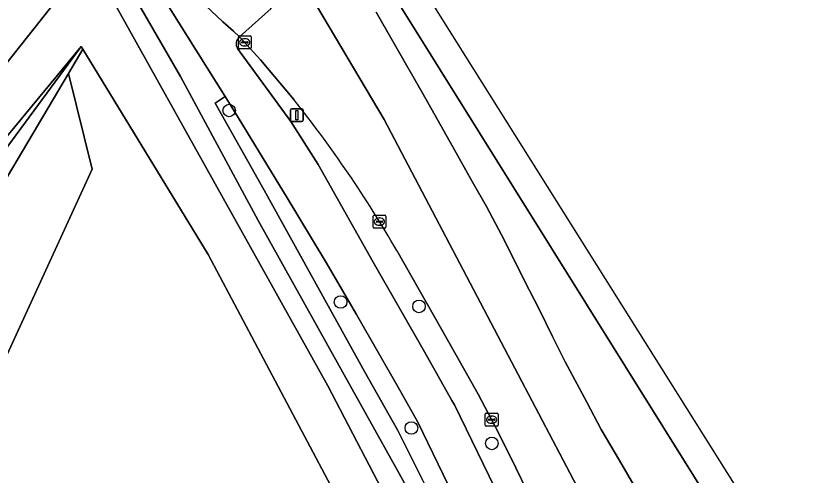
# Model space of a CAD drawing. Extents: x 157320 to 158835, y 386650 to 388491.
# Drawn here: x 158718.7 to 158780.2, y 387313.5 to 387349.3 of the extents above; entities that cross this region are included whole.
import ezdxf

# ---------------------------------------------------------------- set-up
doc = ezdxf.new("R2010")
doc.units = 0
for name, color, linetype in [('IMGEO_Berm_groen', 7, 'Continuous'), ('IMGEO_Berm_open', 7, 'Continuous'), ('IMGEO_Boom', 7, 'Continuous'), ('IMGEO_Erf', 7, 'Continuous'), ('IMGEO_Fietspad_gesloten', 7, 'Continuous'), ('IMGEO_Gemengd_bos', 7, 'Continuous'), ('IMGEO_Grasland_overig', 7, 'Continuous'), ('IMGEO_Kolk', 7, 'Continuous'), ('IMGEO_Lichtmast', 7, 'Continuous'), ('IMGEO_Rijbaan_lokaal_open', 7, 'Continuous'), ('IMGEO_Rijbaan_regionaal_gesloten', 7, 'Continuous'), ('IMGEO_Voetpad_open', 7, 'Continuous'), ('IMGEO_Waterloop', 7, 'Continuous')]:
    doc.layers.add(name, color=color, linetype=linetype)

msp = doc.modelspace()

# ---------------------------------------------------------------- linework, layer by layer
at = {"layer": 'IMGEO_Berm_groen'}
for points in [[(158740.414, 387342.738), (158737.803, 387345.835), (158736.182, 387347.611)], [(158736.019, 387346.721), (158740.18, 387341.019), (158742.304, 387337.686), (158746.602, 387330.081), (158750.582, 387323.091), (158752.729, 387319.312), (158752.919, 387318.971), (158756.073, 387312.501), (158756.392, 387311.782), (158757.684, 387308.938), (158760.11, 387303.141), (158760.397, 387302.47), (158763.362, 387295.115), (158766.354, 387288.331)], [(158745.281, 387325.997), (158742.923, 387330.055), (158739.891, 387335.1), (158735.792, 387341.818), (158735.063, 387342.982), (158734.27, 387342.462), (158738.099, 387335.682), (158745.921, 387321.562), (158748.514, 387316.964), (158750.325, 387313.337), (158752.134, 387309.709), (158754.012, 387305.524), (158756.015, 387300.745), (158758.954, 387293.633), (158760.731, 387289.375), (158761.338, 387287.949)], [(158766.683, 387292.8), (158766.158, 387293.986), (158765.315, 387296.02), (158764.066, 387299.254), (158761.447, 387305.946), (158760.093, 387308.919), (158759.083, 387311.193), (158758.401, 387312.614), (158758.135, 387313.167), (158757.257, 387314.973), (158756.076, 387317.347), (158754.766, 387319.79), (158751.923, 387324.856), (158748.427, 387330.985)], [(158761.963, 387290.176), (158761.409, 387291.466), (158758.747, 387298.079), (158755.712, 387305.312), (158754.298, 387308.564), (158752.444, 387312.733), (158750.057, 387317.621), (158748.677, 387320.124), (158745.281, 387325.997)]]:
    msp.add_lwpolyline(points, dxfattribs=at)
for centre, radius, start, end in [((158736.541, 387347.085), 0.637, 124.36248, 214.88056), ((158665.427, 387283.005), 95.87, 30.03099, 38.54004)]:
    msp.add_arc(centre, radius, start, end, dxfattribs=at)
at = {"layer": 'IMGEO_Berm_open'}
for points in [[(158821.153, 387234.028), (158789.309, 387285.027), (158691.202, 387442.058), (158681.521, 387457.554)], [(158746.813, 387349.552), (158748.143, 387347.238), (158750.602, 387342.931), (158752.819, 387339.003), (158754.31, 387336.35), (158755.409, 387334.406), (158756.589, 387332.202), (158757.395, 387330.636), (158758.414, 387328.581), (158759.514, 387326.417), (158760.573, 387324.283), (158761.542, 387322.318), (158763.226, 387319.186), (158764.355, 387317.062), (158765.786, 387314.629), (158767.559, 387311.608), (158767.805, 387311.202), (158769.11, 387309.046), (158772.483, 387303.684), (158774.658, 387300.275), (158774.978, 387299.803), (158784.538, 387285.792)]]:
    msp.add_lwpolyline(points, dxfattribs=at)
at = {"layer": 'IMGEO_Boom'}
for centre in [(158735.373, 387341.89), (158744.051, 387326.975), (158750.159, 387326.634), (158749.57, 387317.172), (158755.838, 387315.967)]:
    msp.add_circle(centre, 0.489, dxfattribs=at)
at = {"layer": 'IMGEO_Erf'}
msp.add_lwpolyline([(158703.474, 387327.248), (158722.836, 387351.656), (158723.032, 387352.021), (158723.172, 387352.488), (158723.23, 387353.196), (158724.417, 387353.882), (158725.735, 387354.645), (158724.647, 387356.528), (158723.211, 387359.01), (158723.067, 387358.945), (158704.205, 387389.448)], dxfattribs=at)
at = {"layer": 'IMGEO_Fietspad_gesloten'}
for points in [[(158736.182, 387347.611), (158735.696, 387348.076), (158734.87, 387348.801), (158726.686, 387356.515), (158730.032, 387351.01), (158735.063, 387342.982), (158735.792, 387341.818), (158739.891, 387335.1), (158742.923, 387330.055), (158745.281, 387325.997), (158748.677, 387320.124), (158750.057, 387317.621), (158752.444, 387312.733), (158754.298, 387308.564), (158755.712, 387305.312), (158758.747, 387298.079), (158761.409, 387291.466), (158761.963, 387290.176)], [(158766.354, 387288.331), (158763.362, 387295.115), (158760.397, 387302.47), (158760.11, 387303.141), (158757.684, 387308.938), (158756.392, 387311.782), (158756.073, 387312.501), (158752.919, 387318.971), (158752.729, 387319.312), (158750.582, 387323.091), (158746.602, 387330.081), (158742.304, 387337.686), (158740.18, 387341.019), (158736.019, 387346.721)]]:
    msp.add_lwpolyline(points, dxfattribs=at)
msp.add_arc((158736.541, 387347.085), 0.637, 124.36248, 214.88056, dxfattribs=at)
at = {"layer": 'IMGEO_Gemengd_bos'}
for points in [[(158707.675, 387324.96), (158723.838, 387346.879), (158705.836, 387325.126)], [(158714.483, 387330.705), (158722.853, 387344.771), (158723.98, 387346.665), (158723.838, 387346.879), (158707.675, 387324.96)], [(158746.615, 387217.687), (158747.074, 387216.708), (158757.171, 387212.621), (158756.73, 387227.288), (158722.502, 387284.75), (158712.905, 387301.899), (158712.721, 387302.685), (158712.359, 387305.488), (158712.399, 387308.11), (158712.796, 387310.665), (158713.421, 387312.818), (158724.707, 387337.331), (158722.853, 387344.771), (158714.483, 387330.705)]]:
    msp.add_lwpolyline(points, dxfattribs=at)
at = {"layer": 'IMGEO_Grasland_overig'}
for points in [[(158788.567, 387237.071), (158770.723, 387266.089), (158765.456, 387275.732), (158761.465, 387283.903), (158749.492, 387312.056), (158737.63, 387333.331), (158731.581, 387344.539), (158725.735, 387354.645), (158724.417, 387353.882), (158724.622, 387353.514), (158743.066, 387320.448), (158750.488, 387306.195)], [(158743.733, 387311.836), (158733.737, 387330.688), (158723.98, 387346.665), (158722.853, 387344.771), (158724.707, 387337.331), (158713.421, 387312.818), (158712.796, 387310.665), (158712.399, 387308.11), (158712.359, 387305.488), (158712.721, 387302.685), (158712.905, 387301.899), (158722.502, 387284.75), (158756.73, 387227.288), (158757.171, 387212.621), (158747.074, 387216.708), (158753.8, 387202.356), (158754.31, 387202.672), (158758.096, 387195.296), (158754.385, 387192.52), (158748.97, 387199.36), (158752.343, 387201.452), (158745.764, 387212.834)]]:
    msp.add_lwpolyline(points, dxfattribs=at)
at = {"layer": 'IMGEO_Kolk'}
for p, q in [((158736.163, 387347.7), (158737.015, 387347.7)), ((158736.088, 387346.774), (158736.088, 387347.626)), ((158736.347, 387347.194), (158736.347, 387347.206)), ((158736.785, 387347.157), (158736.387, 387347.157)), ((158736.39, 387347.243), (158736.788, 387347.243)), ((158736.576, 387347.48), (158736.601, 387347.48)), ((158736.831, 387347.206), (158736.831, 387347.194)), ((158737.089, 387347.626), (158737.089, 387346.774)), ((158737.015, 387346.7), (158736.163, 387346.7)), ((158736.599, 387346.92), (158736.574, 387346.92)), ((158746.58, 387332.813), (158746.58, 387333.665)), ((158746.655, 387333.739), (158747.507, 387333.739)), ((158747.581, 387333.665), (158747.581, 387332.813)), ((158746.839, 387333.233), (158746.839, 387333.245)), ((158747.277, 387333.196), (158746.879, 387333.196)), ((158746.882, 387333.282), (158747.28, 387333.282)), ((158747.091, 387332.959), (158747.066, 387332.959)), ((158747.068, 387333.519), (158747.093, 387333.519)), ((158747.323, 387333.245), (158747.323, 387333.233)), ((158747.507, 387332.739), (158746.655, 387332.739)), ((158755.319, 387317.397), (158755.319, 387318.249)), ((158755.394, 387318.323), (158756.246, 387318.323)), ((158756.32, 387318.249), (158756.32, 387317.397)), ((158755.578, 387317.817), (158755.578, 387317.829)), ((158756.016, 387317.78), (158755.618, 387317.78)), ((158755.621, 387317.866), (158756.019, 387317.866)), ((158755.83, 387317.543), (158755.805, 387317.543)), ((158755.807, 387318.103), (158755.832, 387318.103)), ((158756.062, 387317.829), (158756.062, 387317.817)), ((158756.246, 387317.323), (158755.394, 387317.323))]:
    msp.add_line(p, q, dxfattribs=at)
for points in [[(158736.163, 387347.7), (158737.015, 387347.7)], [(158736.088, 387346.774), (158736.088, 387347.626)], [(158737.089, 387347.626), (158737.089, 387346.774)], [(158737.015, 387346.7), (158736.163, 387346.7)], [(158746.58, 387332.813), (158746.58, 387333.665)], [(158746.655, 387333.739), (158747.507, 387333.739)], [(158747.581, 387333.665), (158747.581, 387332.813)], [(158747.507, 387332.739), (158746.655, 387332.739)], [(158755.319, 387317.397), (158755.319, 387318.249)], [(158755.394, 387318.323), (158756.246, 387318.323)], [(158756.32, 387318.249), (158756.32, 387317.397)], [(158756.246, 387317.323), (158755.394, 387317.323)]]:
    msp.add_lwpolyline(points, dxfattribs=at)
for centre, radius, start, end in [((158736.165, 387347.624), 0.0765, 91.55205, 178.44795), ((158736.165, 387347.624), 0.0765, 91.55205, 178.44795), ((158737.013, 387347.624), 0.0765, 1.55205, 88.44795), ((158737.013, 387347.624), 0.0765, 1.55205, 88.44795), ((158736.387, 387347.203), 0.0403, 85.87752, 175.75265), ((158736.384, 387347.193), 0.0366, 178.93798, 274.71019), ((158736.788, 387347.2), 0.043, 264.86636, 352.45326), ((158736.792, 387347.205), 0.0386, 1.73085, 96.63898), ((158736.165, 387346.776), 0.0765, 181.55205, 268.44795), ((158736.165, 387346.776), 0.0765, 181.55205, 268.44795), ((158737.013, 387346.776), 0.0765, 271.55205, 358.44795), ((158737.013, 387346.776), 0.0765, 271.55205, 358.44795), ((158746.657, 387333.663), 0.0765, 91.55205, 178.44795), ((158746.657, 387333.663), 0.0765, 91.55205, 178.44795), ((158747.505, 387333.663), 0.0765, 1.55205, 88.44795), ((158747.505, 387333.663), 0.0765, 1.55205, 88.44795), ((158746.879, 387333.242), 0.0403, 85.87752, 175.75265), ((158746.876, 387333.232), 0.0366, 178.93798, 274.71019), ((158747.28, 387333.239), 0.043, 264.86636, 352.45326), ((158747.284, 387333.244), 0.0386, 1.73085, 96.63898), ((158746.657, 387332.815), 0.0765, 181.55205, 268.44795), ((158746.657, 387332.815), 0.0765, 181.55205, 268.44795), ((158747.505, 387332.815), 0.0765, 271.55205, 358.44795), ((158747.505, 387332.815), 0.0765, 271.55205, 358.44795), ((158755.396, 387318.247), 0.0765, 91.55205, 178.44795), ((158755.396, 387318.247), 0.0765, 91.55205, 178.44795), ((158756.244, 387318.247), 0.0765, 1.55205, 88.44795), ((158756.244, 387318.247), 0.0765, 1.55205, 88.44795), ((158755.618, 387317.826), 0.0403, 85.87752, 175.75265), ((158755.615, 387317.816), 0.0366, 178.93798, 274.71019), ((158756.019, 387317.823), 0.043, 264.86636, 352.45326), ((158756.023, 387317.828), 0.0386, 1.73085, 96.63898), ((158755.396, 387317.399), 0.0765, 181.55205, 268.44795), ((158755.396, 387317.399), 0.0765, 181.55205, 268.44795), ((158756.244, 387317.399), 0.0765, 271.55205, 358.44795), ((158756.244, 387317.399), 0.0765, 271.55205, 358.44795)]:
    msp.add_arc(centre, radius, start, end, dxfattribs=at)
for centre, major_axis, ratio, start_param, end_param in [((158736.575, 387347.2), (-0.387, 0.002), 0.722429, 4.712389, 7.853982), ((158736.6, 387347.2), (-0.39, 0.002), 0.717154, 1.570796, 4.712389), ((158747.067, 387333.239), (-0.387, 0.002), 0.722429, 4.712389, 7.853982), ((158747.092, 387333.239), (-0.39, 0.002), 0.717154, 1.570796, 4.712389), ((158755.806, 387317.823), (-0.387, 0.002), 0.722429, 4.712389, 7.853982), ((158755.831, 387317.823), (-0.39, 0.002), 0.717154, 1.570796, 4.712389)]:
    msp.add_ellipse(centre, major_axis=major_axis, ratio=ratio, start_param=start_param, end_param=end_param, dxfattribs=at)
at = {"layer": 'IMGEO_Lichtmast'}
for p, q in [((158740.15, 387341.124), (158740.15, 387341.924)), ((158740.15, 387341.924), (158740.15, 387341.124)), ((158740.25, 387342.024), (158741.04, 387342.024)), ((158741.04, 387342.024), (158740.25, 387342.024)), ((158741.14, 387341.924), (158741.14, 387341.124)), ((158741.14, 387341.124), (158741.14, 387341.924)), ((158741.04, 387341.024), (158740.25, 387341.024)), ((158740.25, 387341.024), (158741.04, 387341.024))]:
    msp.add_line(p, q, dxfattribs=at)
msp.add_lwpolyline([(158740.57, 387341.899), (158740.72, 387341.899), (158740.72, 387341.149), (158740.57, 387341.149), (158740.57, 387341.899)], dxfattribs=at)
for centre, start, end in [((158740.25, 387341.924), 90, 180), ((158740.25, 387341.924), 90, 180), ((158741.04, 387341.924), 0, 90), ((158741.04, 387341.924), 360, 90), ((158740.25, 387341.124), 180, 270), ((158740.25, 387341.124), 180, 270), ((158741.04, 387341.124), 270, 0), ((158741.04, 387341.124), 270, 0)]:
    msp.add_arc(centre, 0.1, start, end, dxfattribs=at)
at = {"layer": 'IMGEO_Rijbaan_lokaal_open'}
msp.add_lwpolyline([(158718.463, 387369.712), (158718.888, 387369.033), (158720.197, 387369.855), (158726.02, 387360.579), (158724.681, 387359.738), (158726.686, 387356.515), (158734.87, 387348.801), (158735.696, 387348.076), (158736.182, 387347.611), (158738.638, 387349.825), (158731.294, 387361.399)], dxfattribs=at)
at = {"layer": 'IMGEO_Rijbaan_regionaal_gesloten'}
for points in [[(158626.924, 387544.874), (158639.233, 387525.255), (158655.038, 387500), (158658.923, 387493.792), (158681.521, 387457.554), (158691.202, 387442.058), (158789.309, 387285.027), (158821.153, 387234.028), (158823.356, 387235.46), (158677.179, 387467.992), (158588.04, 387615.09)], [(158620.059, 387546.215), (158632.83, 387525.668), (158666.884, 387471.14), (158686.13, 387440.39), (158711.75, 387399.391), (158722.187, 387382.726), (158732.775, 387365.792), (158736.899, 387358.976), (158747.438, 387341.183), (158773.452, 387291.74), (158779.065, 387281.971), (158785.896, 387270.815), (158812.144, 387228.589)], [(158812.144, 387228.589), (158785.896, 387270.815), (158779.065, 387281.971), (158773.452, 387291.74), (158747.438, 387341.183), (158736.899, 387358.976), (158732.775, 387365.792), (158722.187, 387382.726), (158711.75, 387399.391), (158686.13, 387440.39), (158666.884, 387471.14), (158632.83, 387525.668), (158620.059, 387546.215)], [(158620.083, 387540.219), (158630.415, 387523.468), (158644.942, 387500), (158648.756, 387493.839), (158665.135, 387467.426), (158669.382, 387460.581), (158680.488, 387442.729), (158683.565, 387437.809), (158688.877, 387429.316), (158695.217, 387419.142), (158695.479, 387418.722), (158704.212, 387404.707), (158708.667, 387397.565), (158708.888, 387397.211), (158714.321, 387388.502), (158714.528, 387388.17), (158719.531, 387380.149), (158722.122, 387376.019), (158722.331, 387375.686), (158731.294, 387361.399), (158738.638, 387349.825), (158736.182, 387347.611), (158737.803, 387345.835), (158740.414, 387342.738)], [(158814.92, 387230.29), (158790.397, 387269.802), (158779.932, 387286.998), (158775.957, 387293.978), (158770.566, 387304.336), (158767.559, 387311.608), (158765.786, 387314.629), (158764.355, 387317.062), (158763.226, 387319.186), (158761.542, 387322.318), (158760.573, 387324.283), (158759.514, 387326.417), (158758.414, 387328.581), (158757.395, 387330.636), (158756.589, 387332.202), (158755.409, 387334.406), (158754.31, 387336.35), (158752.819, 387339.003), (158750.602, 387342.931), (158748.143, 387347.238), (158746.813, 387349.552)], [(158748.427, 387330.985), (158751.923, 387324.856), (158754.766, 387319.79), (158756.076, 387317.347), (158757.257, 387314.973), (158758.135, 387313.167), (158758.401, 387312.614), (158763.094, 387304.344), (158770.557, 387289.944), (158780.857, 387272.599), (158802.168, 387238.381)]]:
    msp.add_lwpolyline(points, dxfattribs=at)
msp.add_arc((158665.427, 387283.005), 95.87, 30.03099, 38.54004, dxfattribs=at)
at = {"layer": 'IMGEO_Voetpad_open'}
for points in [[(158704.205, 387389.448), (158723.067, 387358.945), (158723.211, 387359.01), (158724.647, 387356.528), (158725.735, 387354.645), (158731.581, 387344.539), (158737.63, 387333.331), (158749.492, 387312.056), (158761.465, 387283.903), (158765.456, 387275.732), (158770.723, 387266.089), (158788.567, 387237.071)], [(158761.338, 387287.949), (158760.731, 387289.375), (158758.954, 387293.633), (158756.015, 387300.745), (158754.012, 387305.524), (158752.134, 387309.709), (158750.325, 387313.337), (158748.514, 387316.964), (158745.921, 387321.562), (158738.099, 387335.682), (158734.27, 387342.462), (158735.063, 387342.982), (158730.032, 387351.01)]]:
    msp.add_lwpolyline(points, dxfattribs=at)
at = {"layer": 'IMGEO_Waterloop'}
for points in [[(158750.488, 387306.195), (158743.066, 387320.448), (158724.622, 387353.514), (158724.417, 387353.882), (158723.23, 387353.196), (158723.172, 387352.488), (158723.032, 387352.021), (158722.836, 387351.656), (158703.474, 387327.248), (158702.127, 387327.265), (158700.808, 387327.281), (158674.626, 387368.34), (158671.009, 387372.558), (158668.718, 387371.557)], [(158705.836, 387325.126), (158723.838, 387346.879), (158723.98, 387346.665), (158733.737, 387330.688), (158743.733, 387311.836)]]:
    msp.add_lwpolyline(points, dxfattribs=at)

doc.saveas('drawing.dxf')
